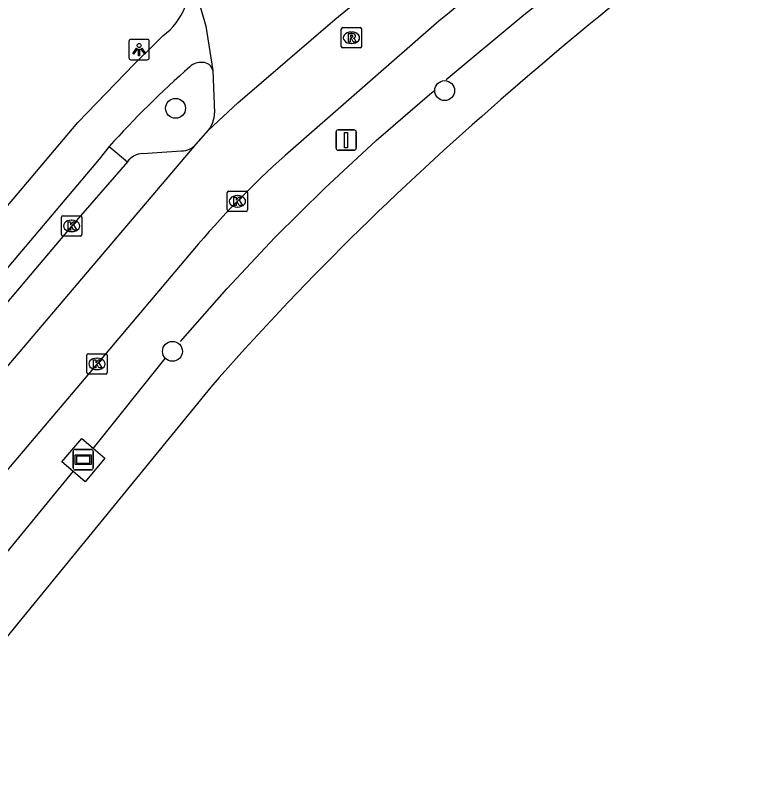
# Model space of a CAD drawing. Extents: x 161801 to 162379, y 382315 to 382832.
# Drawn here: x 162116.88 to 162153.34, y 382408.99 to 382446.1 of the extents above; entities that cross this region are included whole.
import ezdxf

# ---------------------------------------------------------------- set-up
doc = ezdxf.new("R2010")
doc.units = 0
for name, color, linetype in [('IMGEO_Berm_open', 7, 'Continuous'), ('IMGEO_Boom', 7, 'Continuous'), ('IMGEO_Fietspad_open', 7, 'Continuous'), ('IMGEO_Hek', 7, 'Continuous'), ('IMGEO_Kolk', 7, 'Continuous'), ('IMGEO_Lichtpunt', 7, 'Continuous'), ('IMGEO_Parkeervlak_open', 7, 'Continuous'), ('IMGEO_Reclamebord', 7, 'Continuous'), ('IMGEO_Rijbaan_lokaal_gesloten', 7, 'Continuous'), ('IMGEO_Rijbaan_lokaal_open', 7, 'Continuous'), ('IMGEO_Rioolput', 7, 'Continuous'), ('IMGEO_Verkeersbordpaal', 7, 'Continuous'), ('IMGEO_Voetpad_gesloten', 7, 'Continuous')]:
    doc.layers.add(name, color=color, linetype=linetype)

msp = doc.modelspace()

# ---------------------------------------------------------------- linework, layer by layer
at = {"layer": 'IMGEO_Berm_open'}
msp.add_lwpolyline([(162121.495, 382439.648), (162122.394, 382438.904)], dxfattribs=at)
at = {"layer": 'IMGEO_Boom'}
for centre in [(162137.963, 382442.398), (162124.757, 382441.527), (162124.604, 382429.593)]:
    msp.add_circle(centre, 0.489, dxfattribs=at)
at = {"layer": 'IMGEO_Fietspad_open'}
for points in [[(162105.749, 382423.991), (162119.959, 382440.834), (162122.718, 382443.692), (162123.714, 382444.658), (162124.14, 382445.081)], [(162121.495, 382439.648), (162121.007, 382439.035), (162107.436, 382422.958)]]:
    msp.add_lwpolyline(points, dxfattribs=at)
for centre, radius, start, end in [((162122.065, 382447.804), 3.423, 307.3058, 8.3818), ((162156.731, 382407.951), 47.395, 131.2764, 138.0266), ((162125.996, 382443.005), 0.776, 83.6678, 133.2578), ((162126.101, 382443.271), 0.505, 12.9161, 92.0986)]:
    msp.add_arc(centre, radius, start, end, dxfattribs=at)
at = {"layer": 'IMGEO_Hek'}
for points in [[(162138.036, 382442.945), (162141.843, 382446.111), (162145.726, 382449.183), (162149.682, 382452.16), (162153.709, 382455.041), (162155.251, 382456.106)], [(162125.001, 382430.071), (162127.272, 382432.664), (162129.631, 382435.176), (162132.077, 382437.604), (162134.606, 382439.946), (162137.215, 382442.199), (162137.481, 382442.42)], [(162124.227, 382429.239), (162120.716, 382424.837)], [(162115.345, 382418.364), (162119.726, 382423.696)]]:
    msp.add_lwpolyline(points, dxfattribs=at)
at = {"layer": 'IMGEO_Kolk'}
for p, q in [((162127.294, 382436.535), (162127.294, 382437.387)), ((162127.369, 382437.461), (162128.221, 382437.461)), ((162128.295, 382437.387), (162128.295, 382436.535)), ((162127.782, 382437.241), (162127.807, 382437.241)), ((162127.805, 382436.681), (162127.78, 382436.681)), ((162119.16, 382435.326), (162119.16, 382436.178)), ((162119.235, 382436.252), (162120.087, 382436.252)), ((162120.161, 382436.178), (162120.161, 382435.326)), ((162128.221, 382436.461), (162127.369, 382436.461)), ((162119.648, 382436.032), (162119.673, 382436.032)), ((162119.671, 382435.472), (162119.646, 382435.472)), ((162120.087, 382435.252), (162119.235, 382435.252)), ((162120.477, 382429.478), (162121.329, 382429.478)), ((162120.402, 382428.552), (162120.402, 382429.404)), ((162120.89, 382429.258), (162120.915, 382429.258)), ((162121.403, 382429.404), (162121.403, 382428.552)), ((162121.329, 382428.478), (162120.477, 382428.478)), ((162120.913, 382428.698), (162120.888, 382428.698))]:
    msp.add_line(p, q, dxfattribs=at)
for points in [[(162127.294, 382436.535), (162127.294, 382437.387)], [(162127.369, 382437.461), (162128.221, 382437.461)], [(162128.295, 382437.387), (162128.295, 382436.535)], [(162127.615, 382437.161), (162127.738, 382437.161), (162127.738, 382437.01), (162127.868, 382437.161), (162128.032, 382437.161), (162127.886, 382437.01), (162128.039, 382436.761), (162127.887, 382436.761), (162127.802, 382436.925), (162127.738, 382436.858), (162127.738, 382436.761), (162127.615, 382436.761), (162127.615, 382437.161)], [(162119.16, 382435.326), (162119.16, 382436.178)], [(162119.235, 382436.252), (162120.087, 382436.252)], [(162120.161, 382436.178), (162120.161, 382435.326)], [(162128.221, 382436.461), (162127.369, 382436.461)], [(162119.481, 382435.952), (162119.604, 382435.952), (162119.604, 382435.801), (162119.734, 382435.952), (162119.898, 382435.952), (162119.752, 382435.801), (162119.905, 382435.552), (162119.753, 382435.552), (162119.668, 382435.716), (162119.604, 382435.649), (162119.604, 382435.552), (162119.481, 382435.552), (162119.481, 382435.952)], [(162120.087, 382435.252), (162119.235, 382435.252)], [(162120.477, 382429.478), (162121.329, 382429.478)], [(162120.402, 382428.552), (162120.402, 382429.404)], [(162120.723, 382429.178), (162120.846, 382429.178), (162120.846, 382429.027), (162120.976, 382429.178), (162121.14, 382429.178), (162120.994, 382429.027), (162121.147, 382428.778), (162120.995, 382428.778), (162120.91, 382428.942), (162120.846, 382428.875), (162120.846, 382428.778), (162120.723, 382428.778), (162120.723, 382429.178)], [(162121.403, 382429.404), (162121.403, 382428.552)], [(162121.329, 382428.478), (162120.477, 382428.478)]]:
    msp.add_lwpolyline(points, dxfattribs=at)
for centre, start, end in [((162127.371, 382437.385), 91.552, 178.448), ((162127.371, 382437.385), 91.552, 178.448), ((162128.219, 382437.385), 1.552, 88.448), ((162128.219, 382437.385), 1.552, 88.448), ((162127.371, 382436.537), 181.552, 268.448), ((162127.371, 382436.537), 181.552, 268.448), ((162128.219, 382436.537), 271.552, 358.448), ((162128.219, 382436.537), 271.552, 358.448), ((162119.237, 382436.176), 91.552, 178.448), ((162119.237, 382436.176), 91.552, 178.448), ((162120.085, 382436.176), 1.552, 88.448), ((162120.085, 382436.176), 1.552, 88.448), ((162119.237, 382435.328), 181.552, 268.448), ((162119.237, 382435.328), 181.552, 268.448), ((162120.085, 382435.328), 271.552, 358.448), ((162120.085, 382435.328), 271.552, 358.448), ((162120.479, 382429.402), 91.552, 178.448), ((162120.479, 382429.402), 91.552, 178.448), ((162121.327, 382429.402), 1.552, 88.448), ((162121.327, 382429.402), 1.552, 88.448), ((162120.479, 382428.554), 181.552, 268.448), ((162120.479, 382428.554), 181.552, 268.448), ((162121.327, 382428.554), 271.552, 358.448), ((162121.327, 382428.554), 271.552, 358.448)]:
    msp.add_arc(centre, 0.0765, start, end, dxfattribs=at)
for centre, major_axis, ratio, start_param, end_param in [((162127.781, 382436.961), (-0.387, 0.002), 0.722429, 4.712389, 7.853982), ((162127.806, 382436.961), (-0.39, 0.002), 0.717154, 1.570796, 4.712389), ((162119.647, 382435.752), (-0.387, 0.002), 0.722429, 4.712389, 7.853982), ((162119.672, 382435.752), (-0.39, 0.002), 0.717154, 1.570796, 4.712389), ((162120.889, 382428.978), (-0.387, 0.002), 0.722429, 4.712389, 7.853982), ((162120.914, 382428.978), (-0.39, 0.002), 0.717154, 1.570796, 4.712389)]:
    msp.add_ellipse(centre, major_axis=major_axis, ratio=ratio, start_param=start_param, end_param=end_param, dxfattribs=at)
at = {"layer": 'IMGEO_Lichtpunt'}
for p, q in [((162122.47, 382444.816), (162122.47, 382444.009)), ((162122.47, 382444.816), (162122.47, 382444.009)), ((162123.372, 382444.911), (162122.564, 382444.911)), ((162123.372, 382444.911), (162122.564, 382444.911)), ((162123.466, 382444.009), (162123.466, 382444.816)), ((162123.466, 382444.009), (162123.466, 382444.816)), ((162122.564, 382443.915), (162123.372, 382443.915)), ((162122.564, 382443.915), (162123.372, 382443.915))]:
    msp.add_line(p, q, dxfattribs=at)
for points in [[(162122.844, 382444.48), (162122.883, 382444.452), (162122.695, 382444.19), (162122.657, 382444.217), (162122.844, 382444.48)], [(162122.946, 382444.432), (162122.993, 382444.432), (162122.993, 382444.11), (162122.946, 382444.11), (162122.946, 382444.432)], [(162123.056, 382444.452), (162123.094, 382444.479), (162123.281, 382444.217), (162123.242, 382444.189), (162123.056, 382444.452)]]:
    msp.add_lwpolyline(points, dxfattribs=at)
msp.add_circle((162122.969, 382444.614), 0.0994, dxfattribs=at)
for centre, start, end in [((162122.564, 382444.816), 90, 180), ((162122.564, 382444.816), 90, 180), ((162123.372, 382444.816), 0, 90), ((162123.372, 382444.816), 0, 90), ((162122.564, 382444.009), 180, 270), ((162122.564, 382444.009), 180, 270), ((162123.372, 382444.009), 270, 0), ((162123.372, 382444.009), 270, 360)]:
    msp.add_arc(centre, 0.0946, start, end, dxfattribs=at)
at = {"layer": 'IMGEO_Parkeervlak_open'}
for points in [[(162123.139, 382439.307), (162125.052, 382439.435)], [(162122.394, 382438.904), (162119.662, 382435.751), (162111.56, 382426.163), (162107.568, 382421.385), (162107.403, 382420.841), (162107.628, 382418.839)]]:
    msp.add_lwpolyline(points, dxfattribs=at)
for centre, radius, start, end in [((162125.029, 382440.412), 0.978, 271.3325, 319.0775), ((162123.184, 382438.333), 0.975, 92.6577, 144.1638)]:
    msp.add_arc(centre, radius, start, end, dxfattribs=at)
at = {"layer": 'IMGEO_Reclamebord'}
for p, q in [((162119.728, 382423.874), (162119.728, 382424.674)), ((162119.728, 382424.674), (162119.728, 382423.874)), ((162119.828, 382424.774), (162120.618, 382424.774)), ((162120.618, 382424.774), (162119.828, 382424.774)), ((162120.718, 382424.674), (162120.718, 382423.874)), ((162120.718, 382423.874), (162120.718, 382424.674)), ((162120.618, 382423.774), (162119.828, 382423.774)), ((162119.828, 382423.774), (162120.618, 382423.774))]:
    msp.add_line(p, q, dxfattribs=at)
for points in [[(162119.829, 382424.506), (162120.617, 382424.506), (162120.617, 382424.042), (162119.829, 382424.042), (162119.829, 382424.506)], [(162119.894, 382424.441), (162119.894, 382424.107), (162120.552, 382424.107), (162120.552, 382424.441), (162119.894, 382424.441)]]:
    msp.add_lwpolyline(points, dxfattribs=at)
for centre, start, end in [((162119.828, 382424.674), 90, 180), ((162119.828, 382424.674), 90, 180), ((162120.618, 382424.674), 0, 90), ((162120.618, 382424.674), 360, 90), ((162119.828, 382423.874), 180, 270), ((162119.828, 382423.874), 180, 270), ((162120.618, 382423.874), 270, 0), ((162120.618, 382423.874), 270, 0)]:
    msp.add_arc(centre, 0.1, start, end, dxfattribs=at)
at = {"layer": 'IMGEO_Rijbaan_lokaal_gesloten'}
for points in [[(162126.366, 382440.452), (162127.821, 382441.79), (162132.571, 382445.884), (162135.326, 382448.155)], [(162137.698, 382445.817), (162130.134, 382439.211)], [(162125.768, 382439.772), (162126.366, 382440.452)], [(162107.361, 382418.099), (162125.768, 382439.772)], [(162125.612, 382434.552), (162120.902, 382428.979), (162110.353, 382416.539), (162109.049, 382415.022), (162103.688, 382408.99)], [(162126.483, 382427.84), (162114.427, 382413.091)]]:
    msp.add_lwpolyline(points, dxfattribs=at)
for centre, radius, start, end in [((162240.945, 382321.456), 161.634, 122.46083, 129.70001), ((162253.18, 382314.294), 170.125, 124.59395, 131.37575), ((162235.386, 382332.165), 144.96, 130.76701, 138.69964), ((162161.354, 382404.385), 46.772, 131.8749, 139.8349)]:
    msp.add_arc(centre, radius, start, end, dxfattribs=at)
at = {"layer": 'IMGEO_Rijbaan_lokaal_open'}
for points in [[(162125.452, 382448.303), (162126.239, 382445.557), (162126.593, 382443.384)], [(162126.593, 382443.384), (162126.665, 382441.304)]]:
    msp.add_lwpolyline(points, dxfattribs=at)
msp.add_arc((162125.349, 382441.287), 1.316, 320.6021, 0.722, dxfattribs=at)
at = {"layer": 'IMGEO_Rioolput'}
for p, q in [((162132.965, 382445.491), (162133.817, 382445.491)), ((162132.89, 382444.565), (162132.89, 382445.417)), ((162133.378, 382445.271), (162133.403, 382445.271)), ((162133.891, 382445.417), (162133.891, 382444.565)), ((162133.401, 382444.711), (162133.376, 382444.711)), ((162133.817, 382444.491), (162132.965, 382444.491))]:
    msp.add_line(p, q, dxfattribs=at)
for points in [[(162132.965, 382445.491), (162133.817, 382445.491)], [(162132.89, 382444.565), (162132.89, 382445.417)], [(162133.479, 382445.189), (162133.227, 382445.191), (162133.227, 382444.791)], [(162133.405, 382445.11), (162133.351, 382445.11), (162133.351, 382445.029)], [(162133.891, 382445.417), (162133.891, 382444.565)], [(162133.227, 382444.791), (162133.351, 382444.791), (162133.351, 382444.953), (162133.362, 382444.953)], [(162133.351, 382445.029), (162133.403, 382445.029)], [(162133.409, 382444.924), (162133.48, 382444.791), (162133.62, 382444.791), (162133.555, 382444.917)], [(162133.817, 382444.491), (162132.965, 382444.491)]]:
    msp.add_lwpolyline(points, dxfattribs=at)
for centre, radius, start, end in [((162132.967, 382445.415), 0.0765, 91.552, 178.448), ((162132.967, 382445.415), 0.0765, 91.552, 178.448), ((162133.815, 382445.415), 0.0765, 1.552, 88.448), ((162133.815, 382445.415), 0.0765, 1.552, 88.448), ((162133.411, 382445.014), 0.0964, 77.0061, 93.1865), ((162133.425, 382445.071), 0.0378, 276.6634, 79.6772), ((162133.478, 382445.079), 0.109, 350.3612, 89.416), ((162133.476, 382445.079), 0.112, 277.5842, 350.9817), ((162133.361, 382444.9), 0.0533, 26.0293, 88.6989), ((162133.387, 382445.218), 0.19, 274.7715, 282.9687), ((162133.46, 382444.864), 0.108, 29.5134, 73.7905), ((162132.967, 382444.567), 0.0765, 181.552, 268.448), ((162132.967, 382444.567), 0.0765, 181.552, 268.448), ((162133.815, 382444.567), 0.0765, 271.552, 358.448), ((162133.815, 382444.567), 0.0765, 271.552, 358.448)]:
    msp.add_arc(centre, radius, start, end, dxfattribs=at)
for centre, major_axis, ratio, start_param, end_param in [((162133.377, 382444.991), (-0.387, 0.002), 0.722429, 4.712389, 7.853982), ((162133.402, 382444.991), (-0.39, 0.002), 0.717154, 1.570796, 4.712389)]:
    msp.add_ellipse(centre, major_axis=major_axis, ratio=ratio, start_param=start_param, end_param=end_param, dxfattribs=at)
at = {"layer": 'IMGEO_Verkeersbordpaal'}
for p, q in [((162132.632, 382439.57), (162132.632, 382440.37)), ((162132.632, 382440.37), (162132.632, 382439.57)), ((162132.732, 382440.47), (162133.522, 382440.47)), ((162133.522, 382440.47), (162132.732, 382440.47)), ((162133.622, 382440.37), (162133.622, 382439.57)), ((162133.622, 382439.57), (162133.622, 382440.37)), ((162133.522, 382439.47), (162132.732, 382439.47)), ((162132.732, 382439.47), (162133.522, 382439.47))]:
    msp.add_line(p, q, dxfattribs=at)
msp.add_lwpolyline([(162133.052, 382440.345), (162133.202, 382440.345), (162133.202, 382439.595), (162133.052, 382439.595), (162133.052, 382440.345)], dxfattribs=at)
for centre, start, end in [((162132.732, 382440.37), 90, 180), ((162132.732, 382440.37), 90, 180), ((162133.522, 382440.37), 0, 90), ((162133.522, 382440.37), 360, 90), ((162132.732, 382439.57), 180, 270), ((162132.732, 382439.57), 180, 270), ((162133.522, 382439.57), 270, 0), ((162133.522, 382439.57), 270, 0)]:
    msp.add_arc(centre, 0.1, start, end, dxfattribs=at)
at = {"layer": 'IMGEO_Voetpad_gesloten'}
msp.add_lwpolyline([(162121.292, 382424.354), (162120.325, 382423.188), (162119.726, 382423.696), (162119.178, 382424.161), (162120.15, 382425.312), (162120.716, 382424.837), (162121.292, 382424.354)], dxfattribs=at)

doc.saveas('drawing.dxf')
